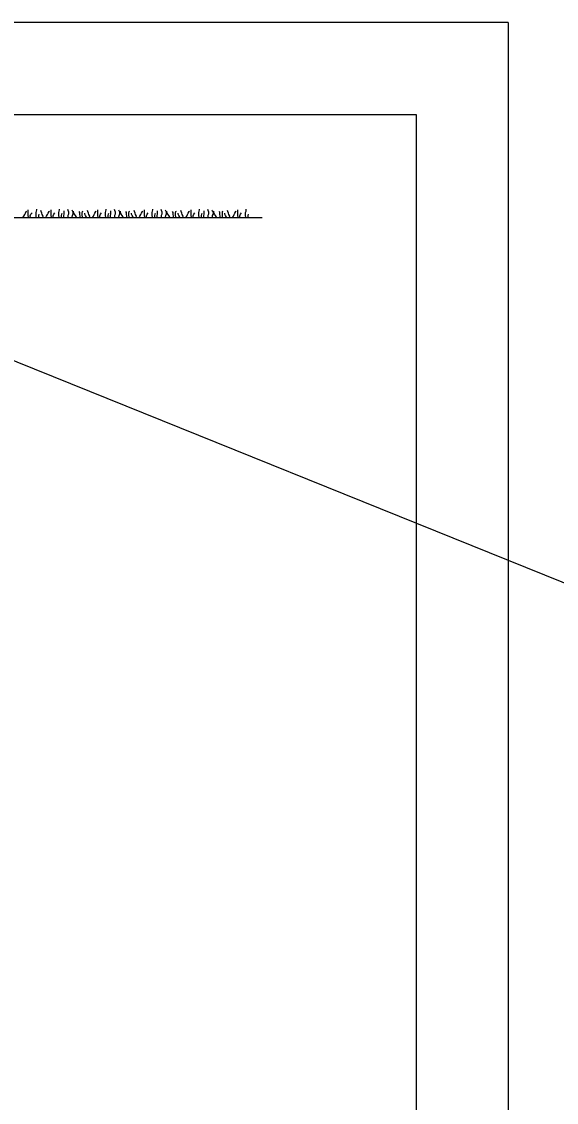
# Model space of a CAD drawing. Extents: x 638850 to 644908, y 297188 to 298900.
# Drawn here: x 643339.1 to 643417.5, y 297712.8 to 297871.5 of the extents above; entities that cross this region are included whole.
import ezdxf

# ---------------------------------------------------------------- set-up
doc = ezdxf.new("R2010")
doc.units = 0
for name, color, linetype in [('1', 7, 'Continuous'), ('11', 7, 'Continuous'), ('9', 7, 'Continuous')]:
    doc.layers.add(name, color=color, linetype=linetype)

msp = doc.modelspace()

# ---------------------------------------------------------------- linework, layer by layer
at = {"layer": '1'}
for p, q in [((641027.32, 298753.99), (644908.14, 297188.08)), ((643410.47, 297871.34), (642438.47, 297871.34)), ((643410.47, 297871.34), (643410.47, 297277.34)), ((642478.97, 297857.84), (643396.97, 297857.84)), ((643396.97, 297857.84), (643396.97, 297290.84))]:
    msp.add_line(p, q, dxfattribs=at)
at = {"layer": '11'}
msp.add_line((643332.33, 297842.68), (643374.36, 297842.68), dxfattribs=at)
at = {"layer": '9'}
for p, q in [((643339.66, 297843.35), (643339.78, 297843.59)), ((643339.78, 297843.59), (643339.84, 297843.64)), ((643340.07, 297842.97), (643340.07, 297843.82)), ((643341.22, 297843.41), (643341.28, 297843.62)), ((643341.22, 297842.97), (643341.22, 297843.41)), ((643341.28, 297843.62), (643341.31, 297843.85)), ((643341.31, 297843.85), (643341.31, 297843.91)), ((643341.98, 297843.59), (643341.92, 297843.73)), ((643342.04, 297843.35), (643341.98, 297843.59)), ((643343.01, 297843.35), (643343.13, 297843.59)), ((643343.13, 297843.59), (643343.18, 297843.64)), ((643343.42, 297842.97), (643343.42, 297843.82)), ((643344.56, 297843.41), (643344.62, 297843.62)), ((643344.56, 297842.97), (643344.56, 297843.41)), ((643344.62, 297843.62), (643344.65, 297843.85)), ((643344.65, 297843.85), (643344.65, 297843.91)), ((643345.35, 297843.18), (643345.35, 297843.67)), ((643345.91, 297843.73), (643345.88, 297843.88)), ((643346, 297843.5), (643345.91, 297843.73)), ((643346, 297843.26), (643346, 297843.5)), ((643346.56, 297843.7), (643346.5, 297843.79)), ((643346.68, 297843.47), (643346.56, 297843.7)), ((643346.68, 297843.23), (643346.68, 297843.47)), ((643346.73, 297843.41), (643346.73, 297843.62)), ((643346.85, 297843.18), (643346.73, 297843.41)), ((643347.62, 297843.41), (643347.56, 297843.59)), ((643347.65, 297843.18), (643347.62, 297843.41)), ((643348, 297843.32), (643348.03, 297843.56)), ((643348.03, 297843.56), (643348.12, 297843.64)), ((643348.83, 297843.59), (643348.77, 297843.73)), ((643348.89, 297843.35), (643348.83, 297843.59)), ((643349.85, 297843.35), (643349.97, 297843.59)), ((643349.97, 297843.59), (643350.03, 297843.64)), ((643350.26, 297842.97), (643350.26, 297843.82)), ((643351.41, 297843.41), (643351.47, 297843.62)), ((643351.41, 297842.97), (643351.41, 297843.41)), ((643351.47, 297843.62), (643351.5, 297843.85)), ((643351.5, 297843.85), (643351.5, 297843.91)), ((643352.2, 297843.18), (643352.2, 297843.67)), ((643352.76, 297843.73), (643352.73, 297843.88)), ((643352.85, 297843.5), (643352.76, 297843.73)), ((643352.85, 297843.26), (643352.85, 297843.5)), ((643353.41, 297843.7), (643353.34, 297843.79)), ((643353.52, 297843.47), (643353.41, 297843.7)), ((643353.52, 297843.23), (643353.52, 297843.47)), ((643353.58, 297843.41), (643353.58, 297843.62)), ((643353.7, 297843.18), (643353.58, 297843.41)), ((643354.46, 297843.41), (643354.4, 297843.59)), ((643354.5, 297843.18), (643354.46, 297843.41)), ((643354.84, 297843.32), (643354.88, 297843.56)), ((643354.88, 297843.56), (643354.97, 297843.64)), ((643355.67, 297843.59), (643355.61, 297843.73)), ((643355.73, 297843.35), (643355.67, 297843.59)), ((643356.7, 297843.35), (643356.82, 297843.59)), ((643356.82, 297843.59), (643356.87, 297843.64)), ((643357.11, 297842.97), (643357.11, 297843.82)), ((643358.25, 297843.41), (643358.31, 297843.62)), ((643358.25, 297842.97), (643358.25, 297843.41)), ((643358.31, 297843.62), (643358.34, 297843.85)), ((643358.34, 297843.85), (643358.34, 297843.91)), ((643359.04, 297843.18), (643359.04, 297843.67)), ((643359.6, 297843.73), (643359.57, 297843.88)), ((643359.7, 297843.5), (643359.6, 297843.73)), ((643359.7, 297843.26), (643359.7, 297843.5)), ((643360.25, 297843.7), (643360.19, 297843.79)), ((643360.37, 297843.47), (643360.25, 297843.7)), ((643360.37, 297843.23), (643360.37, 297843.47)), ((643360.42, 297843.41), (643360.42, 297843.62)), ((643360.55, 297843.18), (643360.42, 297843.41)), ((643361.31, 297843.41), (643361.25, 297843.59)), ((643361.34, 297843.18), (643361.31, 297843.41)), ((643361.69, 297843.32), (643361.72, 297843.56)), ((643361.72, 297843.56), (643361.81, 297843.64)), ((643362.52, 297843.59), (643362.46, 297843.73)), ((643362.58, 297843.35), (643362.52, 297843.59)), ((643363.54, 297843.35), (643363.66, 297843.59)), ((643363.66, 297843.59), (643363.72, 297843.64)), ((643363.95, 297842.97), (643363.95, 297843.82)), ((643365.1, 297843.41), (643365.16, 297843.62)), ((643365.1, 297842.97), (643365.1, 297843.41)), ((643365.16, 297843.62), (643365.19, 297843.85)), ((643365.19, 297843.85), (643365.19, 297843.91)), ((643365.89, 297843.18), (643365.89, 297843.67)), ((643366.45, 297843.73), (643366.42, 297843.88)), ((643366.54, 297843.5), (643366.45, 297843.73)), ((643366.54, 297843.26), (643366.54, 297843.5)), ((643367.1, 297843.7), (643367.04, 297843.79)), ((643367.22, 297843.47), (643367.1, 297843.7)), ((643367.22, 297843.23), (643367.22, 297843.47)), ((643367.27, 297843.41), (643367.27, 297843.62)), ((643367.39, 297843.18), (643367.27, 297843.41)), ((643368.16, 297843.41), (643368.1, 297843.59)), ((643368.19, 297843.18), (643368.16, 297843.41)), ((643368.54, 297843.32), (643368.57, 297843.56)), ((643368.57, 297843.56), (643368.66, 297843.64)), ((643369.36, 297843.59), (643369.3, 297843.73)), ((643369.42, 297843.35), (643369.36, 297843.59)), ((643370.39, 297843.35), (643370.51, 297843.59)), ((643370.51, 297843.59), (643370.56, 297843.64)), ((643370.8, 297842.97), (643370.8, 297843.82)), ((643371.95, 297843.41), (643372.01, 297843.62)), ((643371.95, 297842.97), (643371.95, 297843.41)), ((643372.01, 297843.62), (643372.04, 297843.85)), ((643372.04, 297843.85), (643372.04, 297843.91)), ((643339.3, 297842.68), (643339.43, 297842.88)), ((643339.43, 297842.88), (643339.55, 297843.12)), ((643339.55, 297843.12), (643339.66, 297843.35)), ((643340.13, 297842.74), (643340.07, 297842.97)), ((643340.14, 297842.68), (643340.13, 297842.74)), ((643340.37, 297842.94), (643340.46, 297843.18)), ((643340.4, 297842.71), (643340.37, 297842.94)), ((643340.41, 297842.68), (643340.4, 297842.71)), ((643340.46, 297843.18), (643340.63, 297843.38)), ((643341.25, 297842.74), (643341.22, 297842.97)), ((643341.27, 297842.68), (643341.25, 297842.74)), ((643341.6, 297842.97), (643341.66, 297843.18)), ((643341.6, 297842.71), (643341.6, 297842.97)), ((643341.6, 297842.68), (643341.6, 297842.71)), ((643342.13, 297843.12), (643342.04, 297843.35)), ((643342.25, 297842.88), (643342.13, 297843.12)), ((643342.19, 297842.68), (643342.25, 297842.88)), ((643342.64, 297842.68), (643342.77, 297842.88)), ((643342.77, 297842.88), (643342.89, 297843.12)), ((643342.89, 297843.12), (643343.01, 297843.35)), ((643343.48, 297842.74), (643343.42, 297842.97)), ((643343.48, 297842.68), (643343.48, 297842.74)), ((643343.71, 297842.94), (643343.8, 297843.18)), ((643343.74, 297842.71), (643343.71, 297842.94)), ((643343.76, 297842.68), (643343.74, 297842.71)), ((643343.8, 297843.18), (643343.98, 297843.38)), ((643344.59, 297842.74), (643344.56, 297842.97)), ((643344.61, 297842.68), (643344.59, 297842.74)), ((643344.94, 297842.97), (643345, 297843.18)), ((643344.94, 297842.71), (643344.94, 297842.97)), ((643344.95, 297842.68), (643344.94, 297842.71)), ((643345, 297843.18), (643345.03, 297843.32)), ((643345.27, 297842.74), (643345.3, 297842.97)), ((643345.28, 297842.68), (643345.27, 297842.74)), ((643345.3, 297842.97), (643345.35, 297843.18)), ((643345.91, 297843.03), (643346, 297843.26)), ((643345.91, 297842.68), (643345.91, 297843.03)), ((643346.53, 297842.74), (643346.56, 297843)), ((643346.56, 297842.68), (643346.53, 297842.74)), ((643346.56, 297843), (643346.68, 297843.23)), ((643347, 297842.97), (643346.85, 297843.18)), ((643347.14, 297842.74), (643347, 297842.97)), ((643347.17, 297842.68), (643347.14, 297842.74)), ((643347.68, 297842.91), (643347.65, 297843.18)), ((643347.68, 297842.68), (643347.68, 297842.91)), ((643348, 297843.06), (643348, 297843.32)), ((643348.03, 297842.82), (643348, 297843.06)), ((643348.08, 297842.68), (643348.03, 297842.82)), ((643348.39, 297843.2), (643348.35, 297843.32)), ((643348.47, 297842.97), (643348.39, 297843.2)), ((643348.59, 297842.74), (643348.47, 297842.97)), ((643348.62, 297842.68), (643348.59, 297842.74)), ((643348.97, 297843.12), (643348.89, 297843.35)), ((643349.09, 297842.88), (643348.97, 297843.12)), ((643349.04, 297842.68), (643349.09, 297842.88)), ((643349.49, 297842.68), (643349.62, 297842.88)), ((643349.62, 297842.88), (643349.74, 297843.12)), ((643349.74, 297843.12), (643349.85, 297843.35)), ((643350.32, 297842.74), (643350.26, 297842.97)), ((643350.33, 297842.68), (643350.32, 297842.74)), ((643350.56, 297842.94), (643350.65, 297843.18)), ((643350.59, 297842.71), (643350.56, 297842.94)), ((643350.6, 297842.68), (643350.59, 297842.71)), ((643350.65, 297843.18), (643350.82, 297843.38)), ((643351.44, 297842.74), (643351.41, 297842.97)), ((643351.46, 297842.68), (643351.44, 297842.74)), ((643351.79, 297842.97), (643351.85, 297843.18)), ((643351.79, 297842.71), (643351.79, 297842.97)), ((643351.8, 297842.68), (643351.79, 297842.71)), ((643351.85, 297843.18), (643351.88, 297843.32)), ((643352.11, 297842.74), (643352.14, 297842.97)), ((643352.12, 297842.68), (643352.11, 297842.74)), ((643352.14, 297842.97), (643352.2, 297843.18)), ((643352.76, 297843.03), (643352.85, 297843.26)), ((643352.76, 297842.68), (643352.76, 297843.03)), ((643353.37, 297842.74), (643353.41, 297843)), ((643353.4, 297842.68), (643353.37, 297842.74)), ((643353.41, 297843), (643353.52, 297843.23)), ((643353.84, 297842.97), (643353.7, 297843.18)), ((643353.99, 297842.74), (643353.84, 297842.97)), ((643354.01, 297842.68), (643353.99, 297842.74)), ((643354.53, 297842.91), (643354.5, 297843.18)), ((643354.53, 297842.68), (643354.53, 297842.91)), ((643354.84, 297843.06), (643354.84, 297843.32)), ((643354.88, 297842.82), (643354.84, 297843.06)), ((643354.93, 297842.68), (643354.88, 297842.82)), ((643355.23, 297843.2), (643355.2, 297843.32)), ((643355.32, 297842.97), (643355.23, 297843.2)), ((643355.44, 297842.74), (643355.32, 297842.97)), ((643355.47, 297842.68), (643355.44, 297842.74)), ((643355.82, 297843.12), (643355.73, 297843.35)), ((643355.94, 297842.88), (643355.82, 297843.12)), ((643355.88, 297842.68), (643355.94, 297842.88)), ((643356.34, 297842.68), (643356.46, 297842.88)), ((643356.46, 297842.88), (643356.58, 297843.12)), ((643356.58, 297843.12), (643356.7, 297843.35)), ((643357.17, 297842.74), (643357.11, 297842.97)), ((643357.18, 297842.68), (643357.17, 297842.74)), ((643357.4, 297842.94), (643357.49, 297843.18)), ((643357.43, 297842.71), (643357.4, 297842.94)), ((643357.45, 297842.68), (643357.43, 297842.71)), ((643357.49, 297843.18), (643357.67, 297843.38)), ((643358.28, 297842.74), (643358.25, 297842.97)), ((643358.3, 297842.68), (643358.28, 297842.74)), ((643358.63, 297842.97), (643358.69, 297843.18)), ((643358.63, 297842.71), (643358.63, 297842.97)), ((643358.64, 297842.68), (643358.63, 297842.71)), ((643358.69, 297843.18), (643358.72, 297843.32)), ((643358.96, 297842.74), (643358.99, 297842.97)), ((643358.97, 297842.68), (643358.96, 297842.74)), ((643358.99, 297842.97), (643359.04, 297843.18)), ((643359.6, 297843.03), (643359.7, 297843.26)), ((643359.6, 297842.68), (643359.6, 297843.03)), ((643360.22, 297842.74), (643360.25, 297843)), ((643360.25, 297842.68), (643360.22, 297842.74)), ((643360.25, 297843), (643360.37, 297843.23)), ((643360.69, 297842.97), (643360.55, 297843.18)), ((643360.84, 297842.74), (643360.69, 297842.97)), ((643360.86, 297842.68), (643360.84, 297842.74)), ((643361.37, 297842.91), (643361.34, 297843.18)), ((643361.37, 297842.68), (643361.37, 297842.91)), ((643361.69, 297843.06), (643361.69, 297843.32)), ((643361.72, 297842.82), (643361.69, 297843.06)), ((643361.77, 297842.68), (643361.72, 297842.82)), ((643362.08, 297843.2), (643362.05, 297843.32)), ((643362.16, 297842.97), (643362.08, 297843.2)), ((643362.28, 297842.74), (643362.16, 297842.97)), ((643362.31, 297842.68), (643362.28, 297842.74)), ((643362.66, 297843.12), (643362.58, 297843.35)), ((643362.78, 297842.88), (643362.66, 297843.12)), ((643362.73, 297842.68), (643362.78, 297842.88)), ((643363.18, 297842.68), (643363.31, 297842.88)), ((643363.31, 297842.88), (643363.43, 297843.12)), ((643363.43, 297843.12), (643363.54, 297843.35)), ((643364.01, 297842.74), (643363.95, 297842.97)), ((643364.02, 297842.68), (643364.01, 297842.74)), ((643364.25, 297842.94), (643364.34, 297843.18)), ((643364.28, 297842.71), (643364.25, 297842.94)), ((643364.29, 297842.68), (643364.28, 297842.71)), ((643364.34, 297843.18), (643364.51, 297843.38)), ((643365.13, 297842.74), (643365.1, 297842.97)), ((643365.15, 297842.68), (643365.13, 297842.74)), ((643365.48, 297842.97), (643365.54, 297843.18)), ((643365.48, 297842.71), (643365.48, 297842.97)), ((643365.49, 297842.68), (643365.48, 297842.71)), ((643365.54, 297843.18), (643365.57, 297843.32)), ((643365.81, 297842.74), (643365.84, 297842.97)), ((643365.81, 297842.68), (643365.81, 297842.74)), ((643365.84, 297842.97), (643365.89, 297843.18)), ((643366.45, 297843.03), (643366.54, 297843.26)), ((643366.45, 297842.68), (643366.45, 297843.03)), ((643367.07, 297842.74), (643367.1, 297843)), ((643367.09, 297842.68), (643367.07, 297842.74)), ((643367.1, 297843), (643367.22, 297843.23)), ((643367.54, 297842.97), (643367.39, 297843.18)), ((643367.68, 297842.74), (643367.54, 297842.97)), ((643367.7, 297842.68), (643367.68, 297842.74)), ((643368.22, 297842.91), (643368.19, 297843.18)), ((643368.22, 297842.68), (643368.22, 297842.91)), ((643368.54, 297843.06), (643368.54, 297843.32)), ((643368.57, 297842.82), (643368.54, 297843.06)), ((643368.62, 297842.68), (643368.57, 297842.82)), ((643368.92, 297843.2), (643368.89, 297843.32)), ((643369.01, 297842.97), (643368.92, 297843.2)), ((643369.13, 297842.74), (643369.01, 297842.97)), ((643369.16, 297842.68), (643369.13, 297842.74)), ((643369.51, 297843.12), (643369.42, 297843.35)), ((643369.63, 297842.88), (643369.51, 297843.12)), ((643369.58, 297842.68), (643369.63, 297842.88)), ((643370.03, 297842.68), (643370.15, 297842.88)), ((643370.15, 297842.88), (643370.27, 297843.12)), ((643370.27, 297843.12), (643370.39, 297843.35)), ((643370.86, 297842.74), (643370.8, 297842.97)), ((643370.87, 297842.68), (643370.86, 297842.74)), ((643371.09, 297842.94), (643371.19, 297843.18)), ((643371.12, 297842.71), (643371.09, 297842.94)), ((643371.14, 297842.68), (643371.12, 297842.71)), ((643371.19, 297843.18), (643371.36, 297843.38)), ((643371.98, 297842.74), (643371.95, 297842.97)), ((643371.99, 297842.68), (643371.98, 297842.74)), ((643372.33, 297842.97), (643372.39, 297843.18)), ((643372.33, 297842.71), (643372.33, 297842.97)), ((643372.33, 297842.68), (643372.33, 297842.71))]:
    msp.add_line(p, q, dxfattribs=at)

doc.saveas('drawing.dxf')
